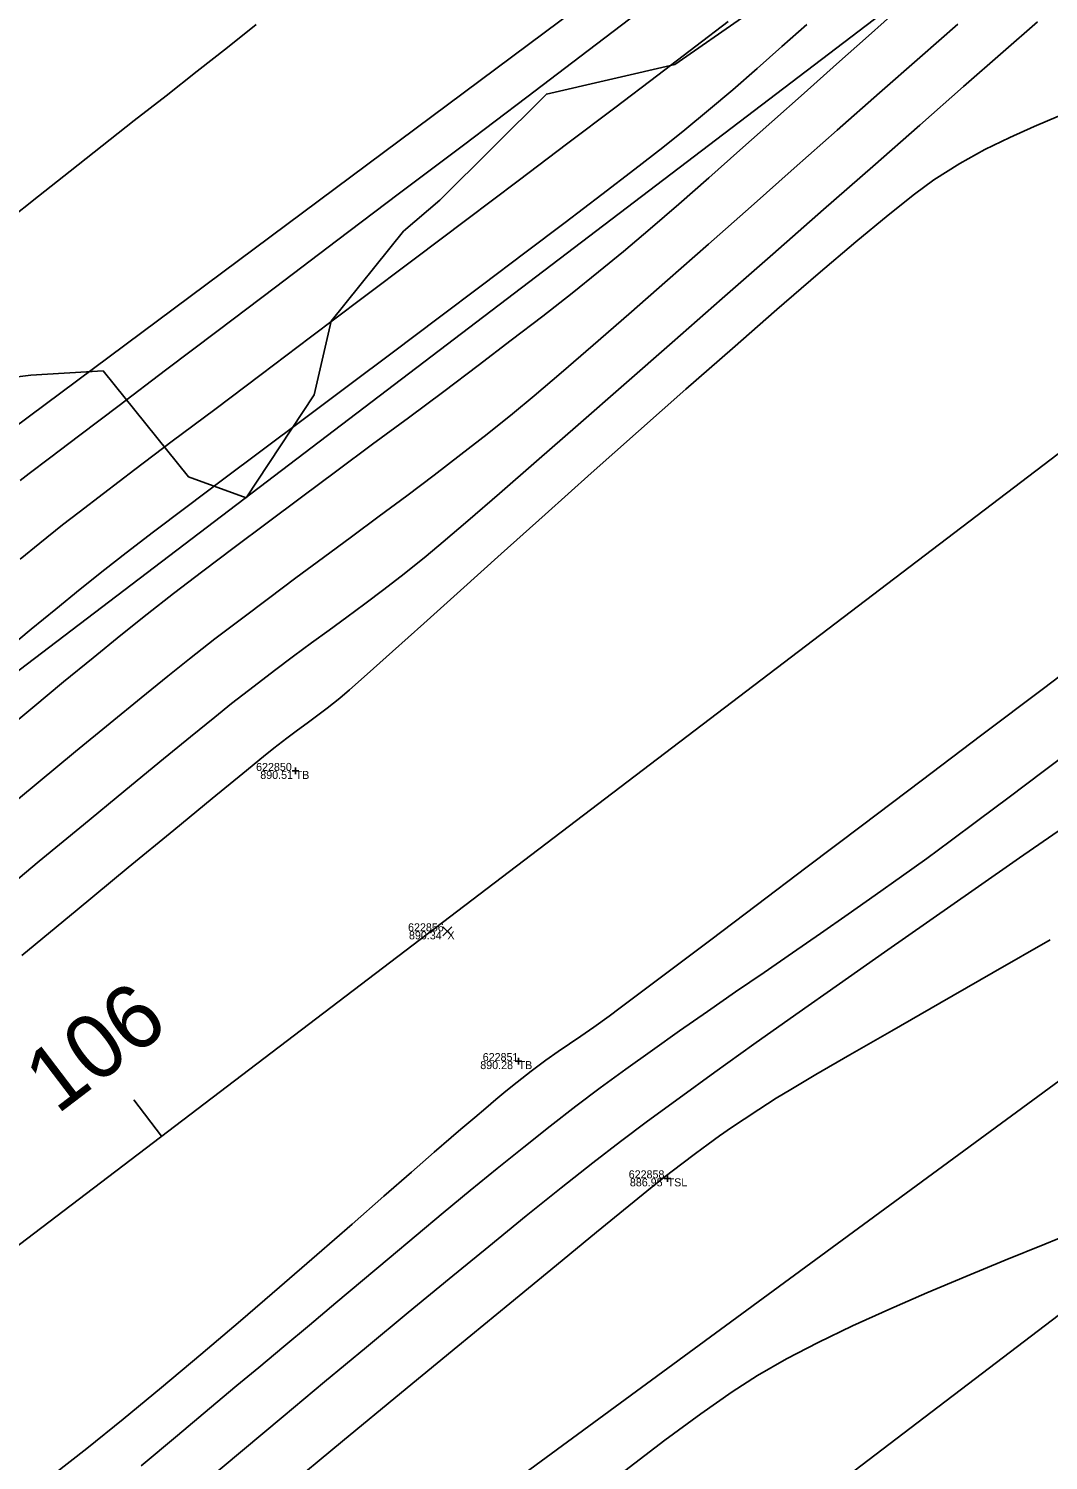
# Model space of a CAD drawing. Extents: x 1957117 to 1971063, y 701601 to 715861.
# Drawn here: x 1967825.6 to 1967870.2, y 710308.8 to 710371.5 of the extents above; entities that cross this region are included whole.
import ezdxf

# ---------------------------------------------------------------- set-up
doc = ezdxf.new("R2010")
doc.units = 0
for name, color, linetype in [('AP_X_Lights', 7, 'Continuous'), ('DT_X_Contour_Major', 7, 'Continuous'), ('DT_X_Contour_Minor', 7, 'Continuous'), ('GE_X_CL_20', 7, 'Continuous'), ('PV_P_Drive', 7, 'Continuous'), ('PV_P_Shoulder', 7, 'Continuous'), ('RS_Raster1', 7, 'Continuous'), ('RW_X_Esmt_RR', 7, 'Continuous'), ('RW_X_Fee_RW', 7, 'Continuous'), ('SC_Scratch1', 7, 'Continuous'), ('SC_Shading5', 7, 'Continuous'), ('VG_X_Tree_Line_Rt', 7, 'Continuous')]:
    doc.layers.add(name, color=color, linetype=linetype)

msp = doc.modelspace()

# ---------------------------------------------------------------- linework, layer by layer
at = {"layer": 'AP_X_Lights'}
for p, q in [((1967843.709, 710331.785), (1967844.097, 710332.175)), ((1967843.709, 710332.175), (1967844.097, 710331.785))]:
    msp.add_line(p, q, dxfattribs=at)
at = {"layer": 'DT_X_Contour_Major'}
for points in [[(1967825.207, 710348.261), (1967826.066, 710348.962), (1967827.06, 710349.756), (1967827.785, 710350.318), (1967828.857, 710351.138), (1967830.232, 710352.181), (1967831.867, 710353.417), (1967833.72, 710354.815), (1967835.748, 710356.342), (1967837.908, 710357.967), (1967840.156, 710359.659), (1967842.45, 710361.385), (1967844.747, 710363.114), (1967847.004, 710364.815), (1967849.178, 710366.455), (1967851.226, 710368.003), (1967853.105, 710369.428), (1967854.772, 710370.698), (1967856.184, 710371.781)], [(1967825.207, 710348.261), (1967826.066, 710348.962), (1967827.06, 710349.756), (1967827.785, 710350.318), (1967828.857, 710351.138), (1967830.232, 710352.181), (1967831.867, 710353.417), (1967833.72, 710354.815), (1967835.748, 710356.342), (1967837.908, 710357.967), (1967840.156, 710359.659), (1967842.45, 710361.385), (1967844.747, 710363.114), (1967847.004, 710364.815), (1967849.178, 710366.455), (1967851.226, 710368.003), (1967853.105, 710369.428), (1967854.772, 710370.698), (1967856.184, 710371.781)], [(1967870.648, 710367.644), (1967869.586, 710367.192), (1967868.513, 710366.711), (1967867.427, 710366.177), (1967866.32, 710365.566), (1967865.189, 710364.853), (1967864.346, 710364.236), (1967863.192, 710363.317), (1967861.773, 710362.14), (1967860.133, 710360.747), (1967858.318, 710359.18), (1967856.372, 710357.481), (1967854.341, 710355.693), (1967852.268, 710353.858), (1967850.2, 710352.017), (1967848.181, 710350.214), (1967846.257, 710348.491), (1967844.471, 710346.889), (1967842.869, 710345.451), (1967841.496, 710344.219), (1967840.396, 710343.236), (1967839.616, 710342.544), (1967839.199, 710342.184), (1967838.64, 710341.739), (1967838.177, 710341.388), (1967837.762, 710341.084), (1967837.345, 710340.782), (1967836.879, 710340.435), (1967836.314, 710339.997), (1967835.863, 710339.632), (1967834.945, 710338.881), (1967833.615, 710337.789), (1967831.929, 710336.402), (1967829.94, 710334.765), (1967827.704, 710332.924), (1967825.276, 710330.924)], [(1967870.648, 710367.644), (1967869.586, 710367.192), (1967868.513, 710366.711), (1967867.427, 710366.177), (1967866.32, 710365.566), (1967865.189, 710364.853), (1967864.346, 710364.236), (1967863.192, 710363.317), (1967861.773, 710362.14), (1967860.133, 710360.747), (1967858.318, 710359.18), (1967856.372, 710357.481), (1967854.341, 710355.693), (1967852.268, 710353.858), (1967850.2, 710352.017), (1967848.181, 710350.214), (1967846.257, 710348.491), (1967844.471, 710346.889), (1967842.869, 710345.451), (1967841.496, 710344.219), (1967840.396, 710343.236), (1967839.616, 710342.544), (1967839.199, 710342.184), (1967838.64, 710341.739), (1967838.177, 710341.388), (1967837.762, 710341.084), (1967837.345, 710340.782), (1967836.879, 710340.435), (1967836.314, 710339.997), (1967835.863, 710339.632), (1967834.945, 710338.881), (1967833.615, 710337.789), (1967831.929, 710336.402), (1967829.94, 710334.765), (1967827.704, 710332.924), (1967825.276, 710330.924)], [(1967826.672, 710308.217), (1967828.13, 710309.358), (1967829.715, 710310.638), (1967831.389, 710312.019), (1967833.113, 710313.466), (1967834.847, 710314.942), (1967836.555, 710316.408), (1967838.196, 710317.829), (1967839.733, 710319.168), (1967841.126, 710320.387), (1967842.338, 710321.449), (1967843.329, 710322.319), (1967844.062, 710322.958), (1967844.496, 710323.329), (1967845.1, 710323.835), (1967845.588, 710324.25), (1967846.019, 710324.618), (1967846.455, 710324.981), (1967846.953, 710325.383), (1967847.575, 710325.865), (1967848.212, 710326.34), (1967848.751, 710326.723), (1967849.244, 710327.061), (1967849.745, 710327.4), (1967850.306, 710327.787), (1967850.979, 710328.27), (1967851.46, 710328.628), (1967852.397, 710329.331), (1967853.736, 710330.339), (1967855.426, 710331.613), (1967857.414, 710333.113), (1967859.647, 710334.799), (1967862.074, 710336.631), (1967864.641, 710338.57), (1967867.296, 710340.575), (1967869.986, 710342.608), (1967872.66, 710344.628)], [(1967826.672, 710308.217), (1967828.13, 710309.358), (1967829.715, 710310.638), (1967831.389, 710312.019), (1967833.113, 710313.466), (1967834.847, 710314.942), (1967836.555, 710316.408), (1967838.196, 710317.829), (1967839.733, 710319.168), (1967841.126, 710320.387), (1967842.338, 710321.449), (1967843.329, 710322.319), (1967844.062, 710322.958), (1967844.496, 710323.329), (1967845.1, 710323.835), (1967845.588, 710324.25), (1967846.019, 710324.618), (1967846.455, 710324.981), (1967846.953, 710325.383), (1967847.575, 710325.865), (1967848.212, 710326.34), (1967848.751, 710326.723), (1967849.244, 710327.061), (1967849.745, 710327.4), (1967850.306, 710327.787), (1967850.979, 710328.27), (1967851.46, 710328.628), (1967852.397, 710329.331), (1967853.736, 710330.339), (1967855.426, 710331.613), (1967857.414, 710333.113), (1967859.647, 710334.799), (1967862.074, 710336.631), (1967864.641, 710338.57), (1967867.296, 710340.575), (1967869.986, 710342.608), (1967872.66, 710344.628)]]:
    msp.add_lwpolyline(points, dxfattribs=at)
at = {"layer": 'DT_X_Contour_Minor'}
for points in [[(1967824.37, 710340.625), (1967825.757, 710341.778), (1967827.104, 710342.891), (1967828.396, 710343.95), (1967829.62, 710344.941), (1967830.762, 710345.852), (1967831.922, 710346.758), (1967833.197, 710347.735), (1967834.569, 710348.771), (1967836.017, 710349.856), (1967837.522, 710350.978), (1967839.067, 710352.125), (1967840.631, 710353.286), (1967842.195, 710354.449), (1967843.741, 710355.603), (1967845.249, 710356.736), (1967846.7, 710357.836), (1967848.075, 710358.893), (1967849.356, 710359.895), (1967850.522, 710360.829), (1967851.603, 710361.723), (1967852.776, 710362.718), (1967854.027, 710363.798), (1967855.34, 710364.947), (1967856.702, 710366.149), (1967858.096, 710367.387), (1967859.508, 710368.647), (1967860.923, 710369.91), (1967862.326, 710371.162), (1967863.702, 710372.386)], [(1967824.37, 710340.625), (1967825.757, 710341.778), (1967827.104, 710342.891), (1967828.396, 710343.95), (1967829.62, 710344.941), (1967830.762, 710345.852), (1967831.922, 710346.758), (1967833.197, 710347.735), (1967834.569, 710348.771), (1967836.017, 710349.856), (1967837.522, 710350.978), (1967839.067, 710352.125), (1967840.631, 710353.286), (1967842.195, 710354.449), (1967843.741, 710355.603), (1967845.249, 710356.736), (1967846.7, 710357.836), (1967848.075, 710358.893), (1967849.356, 710359.895), (1967850.522, 710360.829), (1967851.603, 710361.723), (1967852.776, 710362.718), (1967854.027, 710363.798), (1967855.34, 710364.947), (1967856.702, 710366.149), (1967858.096, 710367.387), (1967859.508, 710368.647), (1967860.923, 710369.91), (1967862.326, 710371.162), (1967863.702, 710372.386)], [(1967825.21, 710351.707), (1967825.603, 710352.008), (1967826.494, 710352.684), (1967827.824, 710353.691), (1967829.536, 710354.987), (1967831.573, 710356.527), (1967833.876, 710358.268), (1967836.388, 710360.167), (1967839.052, 710362.181), (1967841.809, 710364.266), (1967844.602, 710366.378), (1967847.374, 710368.475), (1967850.066, 710370.512), (1967852.621, 710372.447)], [(1967825.21, 710351.707), (1967825.603, 710352.008), (1967826.494, 710352.684), (1967827.824, 710353.691), (1967829.536, 710354.987), (1967831.573, 710356.527), (1967833.876, 710358.268), (1967836.388, 710360.167), (1967839.052, 710362.181), (1967841.809, 710364.266), (1967844.602, 710366.378), (1967847.374, 710368.475), (1967850.066, 710370.512), (1967852.621, 710372.447)], [(1967823.992, 710333.35), (1967826.044, 710335.046), (1967827.977, 710336.642), (1967829.75, 710338.104), (1967831.325, 710339.398), (1967832.662, 710340.493), (1967833.721, 710341.354), (1967834.463, 710341.949), (1967835.441, 710342.711), (1967836.337, 710343.393), (1967837.17, 710344.013), (1967837.963, 710344.594), (1967838.734, 710345.156), (1967839.503, 710345.719), (1967840.292, 710346.304), (1967841.119, 710346.932), (1967842.007, 710347.624), (1967842.974, 710348.399), (1967843.719, 710349.021), (1967844.801, 710349.945), (1967846.176, 710351.133), (1967847.801, 710352.545), (1967849.631, 710354.142), (1967851.625, 710355.886), (1967853.737, 710357.738), (1967855.926, 710359.659), (1967858.148, 710361.61), (1967860.358, 710363.552), (1967862.515, 710365.446), (1967864.574, 710367.254), (1967866.491, 710368.937), (1967868.225, 710370.455), (1967869.731, 710371.77)], [(1967823.992, 710333.35), (1967826.044, 710335.046), (1967827.977, 710336.642), (1967829.75, 710338.104), (1967831.325, 710339.398), (1967832.662, 710340.493), (1967833.721, 710341.354), (1967834.463, 710341.949), (1967835.441, 710342.711), (1967836.337, 710343.393), (1967837.17, 710344.013), (1967837.963, 710344.594), (1967838.734, 710345.156), (1967839.503, 710345.719), (1967840.292, 710346.304), (1967841.119, 710346.932), (1967842.007, 710347.624), (1967842.974, 710348.399), (1967843.719, 710349.021), (1967844.801, 710349.945), (1967846.176, 710351.133), (1967847.801, 710352.545), (1967849.631, 710354.142), (1967851.625, 710355.886), (1967853.737, 710357.738), (1967855.926, 710359.659), (1967858.148, 710361.61), (1967860.358, 710363.552), (1967862.515, 710365.446), (1967864.574, 710367.254), (1967866.491, 710368.937), (1967868.225, 710370.455), (1967869.731, 710371.77)], [(1967824.263, 710337.055), (1967825.996, 710338.49), (1967827.634, 710339.844), (1967829.146, 710341.089), (1967830.5, 710342.198), (1967831.666, 710343.144), (1967832.612, 710343.901), (1967833.733, 710344.775), (1967834.887, 710345.656), (1967836.068, 710346.545), (1967837.268, 710347.438), (1967838.481, 710348.335), (1967839.7, 710349.234), (1967840.918, 710350.135), (1967842.127, 710351.036), (1967843.322, 710351.936), (1967844.495, 710352.833), (1967845.639, 710353.726), (1967846.748, 710354.614), (1967847.696, 710355.401), (1967848.883, 710356.413), (1967850.275, 710357.616), (1967851.837, 710358.978), (1967853.534, 710360.466), (1967855.33, 710362.048), (1967857.19, 710363.691), (1967859.08, 710365.362), (1967860.964, 710367.028), (1967862.808, 710368.656), (1967864.576, 710370.215), (1967866.233, 710371.671)], [(1967824.263, 710337.055), (1967825.996, 710338.49), (1967827.634, 710339.844), (1967829.146, 710341.089), (1967830.5, 710342.198), (1967831.666, 710343.144), (1967832.612, 710343.901), (1967833.733, 710344.775), (1967834.887, 710345.656), (1967836.068, 710346.545), (1967837.268, 710347.438), (1967838.481, 710348.335), (1967839.7, 710349.234), (1967840.918, 710350.135), (1967842.127, 710351.036), (1967843.322, 710351.936), (1967844.495, 710352.833), (1967845.639, 710353.726), (1967846.748, 710354.614), (1967847.696, 710355.401), (1967848.883, 710356.413), (1967850.275, 710357.616), (1967851.837, 710358.978), (1967853.534, 710360.466), (1967855.33, 710362.048), (1967857.19, 710363.691), (1967859.08, 710365.362), (1967860.964, 710367.028), (1967862.808, 710368.656), (1967864.576, 710370.215), (1967866.233, 710371.671)], [(1967824.616, 710344.3), (1967825.693, 710345.195), (1967826.768, 710346.079), (1967827.841, 710346.95), (1967828.911, 710347.804), (1967829.852, 710348.537), (1967831.047, 710349.452), (1967832.46, 710350.523), (1967834.056, 710351.726), (1967835.797, 710353.034), (1967837.649, 710354.421), (1967839.575, 710355.863), (1967841.539, 710357.333), (1967843.505, 710358.806), (1967845.436, 710360.256), (1967847.298, 710361.658), (1967849.054, 710362.986), (1967850.668, 710364.214), (1967852.104, 710365.317), (1967853.325, 710366.269), (1967854.297, 710367.044), (1967855.334, 710367.902), (1967856.389, 710368.799), (1967857.46, 710369.729), (1967858.542, 710370.684), (1967859.633, 710371.658)], [(1967824.616, 710344.3), (1967825.693, 710345.195), (1967826.768, 710346.079), (1967827.841, 710346.95), (1967828.911, 710347.804), (1967829.852, 710348.537), (1967831.047, 710349.452), (1967832.46, 710350.523), (1967834.056, 710351.726), (1967835.797, 710353.034), (1967837.649, 710354.421), (1967839.575, 710355.863), (1967841.539, 710357.333), (1967843.505, 710358.806), (1967845.436, 710360.256), (1967847.298, 710361.658), (1967849.054, 710362.986), (1967850.668, 710364.214), (1967852.104, 710365.317), (1967853.325, 710366.269), (1967854.297, 710367.044), (1967855.334, 710367.902), (1967856.389, 710368.799), (1967857.46, 710369.729), (1967858.542, 710370.684), (1967859.633, 710371.658)], [(1967835.539, 710371.651), (1967834.275, 710370.647), (1967832.953, 710369.605), (1967831.59, 710368.535), (1967830.199, 710367.445), (1967828.795, 710366.344), (1967827.393, 710365.241), (1967826.007, 710364.145), (1967824.653, 710363.064)], [(1967835.539, 710371.651), (1967834.275, 710370.647), (1967832.953, 710369.605), (1967831.59, 710368.535), (1967830.199, 710367.445), (1967828.795, 710366.344), (1967827.393, 710365.241), (1967826.007, 710364.145), (1967824.653, 710363.064)], [(1967830.502, 710308.59), (1967832.088, 710309.921), (1967833.498, 710311.103), (1967834.696, 710312.104), (1967835.647, 710312.896), (1967836.749, 710313.813), (1967837.876, 710314.757), (1967839.022, 710315.721), (1967840.184, 710316.701), (1967841.357, 710317.688), (1967842.537, 710318.678), (1967843.72, 710319.665), (1967844.902, 710320.641), (1967846.078, 710321.602), (1967847.244, 710322.541), (1967848.396, 710323.451), (1967849.529, 710324.328), (1967850.595, 710325.128), (1967851.711, 710325.947), (1967852.871, 710326.779), (1967854.064, 710327.622), (1967855.282, 710328.473), (1967856.517, 710329.328), (1967857.759, 710330.185), (1967859, 710331.039), (1967860.231, 710331.889), (1967861.443, 710332.73), (1967862.627, 710333.559), (1967863.775, 710334.374), (1967864.877, 710335.171), (1967865.908, 710335.929), (1967867.117, 710336.828), (1967868.478, 710337.847), (1967869.967, 710338.967), (1967871.557, 710340.168)], [(1967830.502, 710308.59), (1967832.088, 710309.921), (1967833.498, 710311.103), (1967834.696, 710312.104), (1967835.647, 710312.896), (1967836.749, 710313.813), (1967837.876, 710314.757), (1967839.022, 710315.721), (1967840.184, 710316.701), (1967841.357, 710317.688), (1967842.537, 710318.678), (1967843.72, 710319.665), (1967844.902, 710320.641), (1967846.078, 710321.602), (1967847.244, 710322.541), (1967848.396, 710323.451), (1967849.529, 710324.328), (1967850.595, 710325.128), (1967851.711, 710325.947), (1967852.871, 710326.779), (1967854.064, 710327.622), (1967855.282, 710328.473), (1967856.517, 710329.328), (1967857.759, 710330.185), (1967859, 710331.039), (1967860.231, 710331.889), (1967861.443, 710332.73), (1967862.627, 710333.559), (1967863.775, 710334.374), (1967864.877, 710335.171), (1967865.908, 710335.929), (1967867.117, 710336.828), (1967868.478, 710337.847), (1967869.967, 710338.967), (1967871.557, 710340.168)], [(1967833.246, 710307.854), (1967834.943, 710309.273), (1967836.712, 710310.751), (1967838.528, 710312.264), (1967840.362, 710313.788), (1967842.189, 710315.3), (1967843.981, 710316.776), (1967845.712, 710318.192), (1967847.355, 710319.526), (1967848.882, 710320.752), (1967850.268, 710321.848), (1967851.484, 710322.79), (1967852.657, 710323.671), (1967854.041, 710324.687), (1967855.604, 710325.817), (1967857.316, 710327.04), (1967859.145, 710328.336), (1967861.059, 710329.685), (1967863.027, 710331.065), (1967865.018, 710332.456), (1967867, 710333.838), (1967868.942, 710335.189), (1967870.813, 710336.49)], [(1967833.246, 710307.854), (1967834.943, 710309.273), (1967836.712, 710310.751), (1967838.528, 710312.264), (1967840.362, 710313.788), (1967842.189, 710315.3), (1967843.981, 710316.776), (1967845.712, 710318.192), (1967847.355, 710319.526), (1967848.882, 710320.752), (1967850.268, 710321.848), (1967851.484, 710322.79), (1967852.657, 710323.671), (1967854.041, 710324.687), (1967855.604, 710325.817), (1967857.316, 710327.04), (1967859.145, 710328.336), (1967861.059, 710329.685), (1967863.027, 710331.065), (1967865.018, 710332.456), (1967867, 710333.838), (1967868.942, 710335.189), (1967870.813, 710336.49)], [(1967836.666, 710307.493), (1967839.32, 710309.682), (1967841.902, 710311.81), (1967844.357, 710313.832), (1967846.633, 710315.704), (1967848.676, 710317.381), (1967850.431, 710318.819), (1967851.846, 710319.973), (1967852.866, 710320.799), (1967853.438, 710321.253), (1967854.157, 710321.801), (1967854.767, 710322.262), (1967855.308, 710322.664), (1967855.816, 710323.032), (1967856.33, 710323.391), (1967856.888, 710323.768), (1967857.527, 710324.188), (1967858.286, 710324.678), (1967858.925, 710325.067), (1967860.021, 710325.711), (1967861.515, 710326.577), (1967863.347, 710327.632), (1967865.458, 710328.843), (1967867.789, 710330.178), (1967870.281, 710331.603)], [(1967836.666, 710307.493), (1967839.32, 710309.682), (1967841.902, 710311.81), (1967844.357, 710313.832), (1967846.633, 710315.704), (1967848.676, 710317.381), (1967850.431, 710318.819), (1967851.846, 710319.973), (1967852.866, 710320.799), (1967853.438, 710321.253), (1967854.157, 710321.801), (1967854.767, 710322.262), (1967855.308, 710322.664), (1967855.816, 710323.032), (1967856.33, 710323.391), (1967856.888, 710323.768), (1967857.527, 710324.188), (1967858.286, 710324.678), (1967858.925, 710325.067), (1967860.021, 710325.711), (1967861.515, 710326.577), (1967863.347, 710327.632), (1967865.458, 710328.843), (1967867.789, 710330.178), (1967870.281, 710331.603)], [(1967851.666, 710308.378), (1967853.421, 710309.714), (1967854.999, 710310.876), (1967856.363, 710311.834), (1967857.478, 710312.554), (1967858.739, 710313.271), (1967860.131, 710313.993), (1967861.633, 710314.715), (1967863.223, 710315.438), (1967864.881, 710316.159), (1967866.584, 710316.877), (1967868.312, 710317.591), (1967870.044, 710318.299), (1967871.757, 710318.999)], [(1967851.666, 710308.378), (1967853.421, 710309.714), (1967854.999, 710310.876), (1967856.363, 710311.834), (1967857.478, 710312.554), (1967858.739, 710313.271), (1967860.131, 710313.993), (1967861.633, 710314.715), (1967863.223, 710315.438), (1967864.881, 710316.159), (1967866.584, 710316.877), (1967868.312, 710317.591), (1967870.044, 710318.299), (1967871.757, 710318.999)]]:
    msp.add_lwpolyline(points, dxfattribs=at)
at = {"layer": 'GE_X_CL_20'}
msp.add_line((1967831.392, 710323.016), (1967830.181, 710324.608), dxfattribs=at)
msp.add_lwpolyline([(1968438.508, 710785.011), (1967254.18, 709883.777)], dxfattribs=at)
at = {"layer": 'PV_P_Drive'}
for p, q in [((1967837.117, 710338.996), (1967837.409, 710338.996)), ((1967837.263, 710339.142), (1967837.263, 710338.85)), ((1967837.263, 710338.996), (1967837.263, 710338.996)), ((1967847.018, 710326.449), (1967847.018, 710326.157)), ((1967846.872, 710326.303), (1967847.164, 710326.303)), ((1967847.018, 710326.303), (1967847.018, 710326.303)), ((1967853.54, 710321.319), (1967853.54, 710321.027)), ((1967853.394, 710321.173), (1967853.686, 710321.173)), ((1967853.54, 710321.173), (1967853.54, 710321.173))]:
    msp.add_line(p, q, dxfattribs=at)
at = {"layer": 'RW_X_Esmt_RR'}
for p, q in [((1967242.069, 709899.693), (1968426.396, 710800.927)), ((1967272.347, 709859.903), (1968456.675, 710761.138))]:
    msp.add_line(p, q, dxfattribs=at)
msp.add_lwpolyline([(1968171.056, 710611.87), (1967279.514, 709947.668)], dxfattribs=at)
at = {"layer": 'RW_X_Fee_RW'}
msp.add_lwpolyline([(1963881.046, 707276.431), (1964172.578, 707701.964), (1964668.324, 708419.582), (1964735.207, 708501.875), (1964966.496, 708718.802), (1965107.468, 708816.338), (1965585.552, 709094.216), (1966091.861, 709326.705), (1966247.281, 709386.816), (1966633.174, 709551.737), (1966943.202, 709670.565), (1967172.032, 709812.662), (1967935.697, 710373.174), (1968346.714, 710683.963), (1968484.345, 710796.182), (1968743.632, 711067.038), (1968903.937, 711275.819), (1969041.222, 711501.316), (1969638.166, 712572.015), (1970019.077, 713196.718)], dxfattribs=at)
at = {"layer": 'SC_Shading5'}
for points in [[(1963589.678, 706586.994), (1963626.625, 706689.548), (1963651.76, 706746.832), (1963668.09, 706778.596), (1963682.768, 706805.402), (1963734.424, 706911.594), (1963826.849, 707116.717), (1963877.258, 707215.645), (1963964.981, 707354.472), (1964070.526, 707509.355), (1964132.574, 707601.994), (1964163.9, 707642.169), (1964191.2, 707685.167), (1964278.98, 707807.131), (1964326.11, 707874.364), (1964396.427, 707968.962), (1964508.519, 708133.679), (1964655.588, 708336.552), (1964745.319, 708429.172), (1964840.327, 708522.317), (1964988.178, 708660.245), (1965089.796, 708739.041), (1965251.743, 708835.216), (1965415.807, 708922.048), (1965866.2, 709149.38), (1966173.543, 709294.131), (1966283.627, 709338.196), (1966534.003, 709419.214), (1966689.084, 709471.266), (1967008.468, 709641.817), (1967166.677, 709750.124), (1967422.113, 709931.083), (1967818.707, 710198.831), (1968187.021, 710459.852), (1968360.589, 710592.493), (1968496.543, 710707.847), (1968606.427, 710809.378), (1968733.391, 710937.091), (1968807.28, 711025.4), (1968843.008, 711077.094), (1968863.233, 711106.099), (1968909.747, 711171.311), (1968974.133, 711279.559), (1969130.932, 711546.915), (1969247.433, 711744.686), (1969402.714, 712016.424), (1969505.287, 712191.789), (1969666.311, 712460.805), (1969771.586, 712639.896), (1969880.058, 712820.917), (1969964.994, 712955.706), (1969990.005, 713000.084), (1970030.065, 713068.479)], [(1963609.915, 706579.703), (1963646.615, 706681.572), (1963671.193, 706737.585), (1963687.092, 706768.511), (1963701.884, 706795.526), (1963753.906, 706902.469), (1963846.249, 707107.41), (1963895.973, 707204.994), (1963982.966, 707342.667), (1964088.35, 707497.312), (1964150.015, 707589.379), (1964181.502, 707629.761), (1964209.024, 707673.109), (1964296.517, 707794.674), (1964343.552, 707861.772), (1964413.958, 707956.489), (1964526.123, 708121.313), (1964672.104, 708322.686), (1964760.576, 708414.006), (1964855.195, 708506.77), (1965002.134, 708643.847), (1965101.925, 708721.226), (1965262.272, 708816.451), (1965425.685, 708902.939), (1965875.63, 709130.044), (1966182.13, 709274.398), (1966290.944, 709317.954), (1966540.737, 709398.785), (1966697.632, 709451.445), (1967019.644, 709623.399), (1967178.971, 709732.471), (1967434.35, 709913.39), (1967830.945, 710181.14), (1968199.774, 710442.525), (1968374.086, 710575.735), (1968510.806, 710691.739), (1968621.36, 710793.889), (1968749.296, 710922.58), (1968824.413, 711012.355), (1968860.678, 711064.827), (1968880.812, 711093.701), (1968927.778, 711159.547), (1968992.655, 711268.62), (1969149.476, 711536.015), (1969266.039, 711733.891), (1969421.336, 712005.657), (1969523.8, 712180.835), (1969684.812, 712449.831), (1969790.084, 712628.917), (1969898.385, 712809.653), (1969983.474, 712944.685), (1970008.657, 712989.367), (1970048.626, 713057.607)]]:
    msp.add_spline(points, degree=3, dxfattribs=at)
at = {"layer": 'VG_X_Tree_Line_Rt'}
msp.add_lwpolyline([(1967856.961, 710372.056), (1967853.858, 710369.896), (1967848.238, 710368.604), (1967843.568, 710363.968), (1967841.989, 710362.612), (1967838.815, 710358.669), (1967838.068, 710355.45), (1967835.093, 710350.948), (1967832.574, 710351.866), (1967828.837, 710356.496), (1967825.677, 710356.316), (1967818.918, 710355.485)], dxfattribs=at)

# ---------------------------------------------------------------- texts
at = {"layer": 'GE_X_CL_20'}
msp.add_text('106', height=2.8, rotation=37.26994, dxfattribs=at).set_placement((1967826.823, 710323.938))
at = {"layer": 'PV_P_Shoulder'}
for s, p in [('890.51', (1967835.716, 710338.646)), ('890.34', (1967842.222, 710331.63)), ('890.28', (1967845.343, 710325.953)), ('886.95', (1967851.889, 710320.823))]:
    msp.add_text(s, height=0.35, dxfattribs=at).set_placement(p)
at = {"layer": 'RS_Raster1'}
for s, p in [('622850', (1967835.532, 710338.996)), ('622856', (1967842.181, 710331.98)), ('622851', (1967845.449, 710326.303)), ('622858', (1967851.837, 710321.173))]:
    msp.add_text(s, height=0.35, dxfattribs=at).set_placement(p)
at = {"layer": 'SC_Scratch1'}
for s, p in [('TB', (1967837.263, 710338.646)), ('X', (1967843.903, 710331.63)), ('TB', (1967847.018, 710325.953)), ('TSL', (1967853.54, 710320.823))]:
    msp.add_text(s, height=0.35, dxfattribs=at).set_placement(p)

doc.saveas('drawing.dxf')
